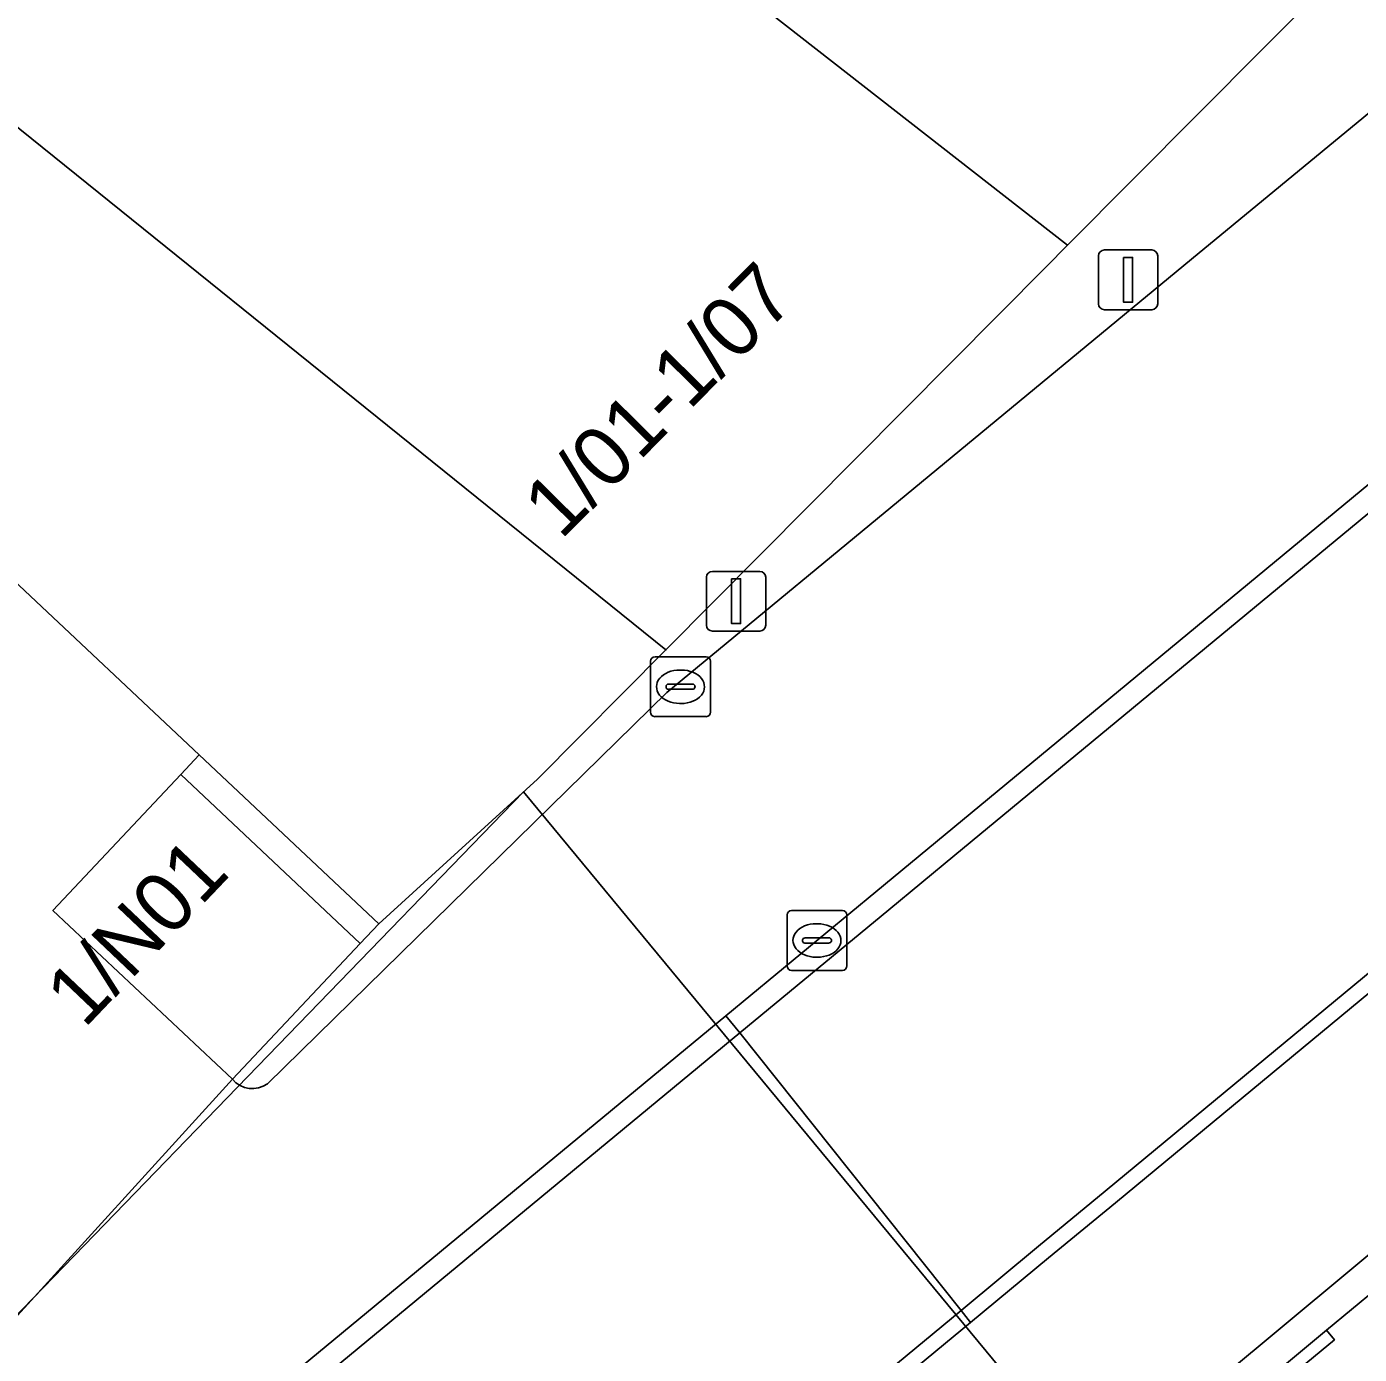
# Model space of a CAD drawing. Extents: x 161087 to 161926, y 382572 to 383873.
# Drawn here: x 161207.42 to 161229.69, y 383217.67 to 383239.88 of the extents above; entities that cross this region are included whole.
import ezdxf

# ---------------------------------------------------------------- set-up
doc = ezdxf.new("R2010")
doc.units = 0
for name, color, linetype in [('IMGEO_Erf', 7, 'Continuous'), ('IMGEO_Kolk', 7, 'Continuous'), ('IMGEO_Lichtmast', 7, 'Continuous'), ('IMGEO_Muur', 7, 'Continuous'), ('IMGEO_Pand', 7, 'Continuous'), ('IMGEO_Pand_nummerreeks', 7, 'Continuous'), ('IMGEO_Pand_overbouw', 7, 'Continuous'), ('IMGEO_Rijbaan_lokaal_gesloten', 7, 'Continuous'), ('IMGEO_Rijbaan_lokaal_open', 7, 'Continuous'), ('IMGEO_Voetgangersgebied_open', 7, 'Continuous'), ('IMGEO_Voetpad_open', 7, 'Continuous')]:
    doc.layers.add(name, color=color, linetype=linetype)

msp = doc.modelspace()

# ---------------------------------------------------------------- linework, layer by layer
at = {"layer": 'IMGEO_Erf'}
for points in [[(161187.285, 383245.785), (161184.472, 383248.162), (161181.555, 383245.048), (161204.662, 383223.405), (161203.059, 383221.694), (161206.989, 383218.014), (161210.857, 383222.272), (161207.857, 383225.096), (161209.995, 383227.369), (161210.303, 383227.697), (161207.201, 383230.617)], [(161229.182, 383240.621), (161223.163, 383245.145), (161220.044, 383241.813), (161219.036, 383240.736), (161224.816, 383236.22)]]:
    msp.add_lwpolyline(points, close=True, dxfattribs=at)
at = {"layer": 'IMGEO_Kolk'}
for p, q in [((161217.922, 383229.337), (161218.774, 383229.337)), ((161217.847, 383228.411), (161217.847, 383229.263)), ((161218.335, 383229.117), (161218.36, 383229.117)), ((161218.848, 383229.263), (161218.848, 383228.411)), ((161218.149, 383228.88), (161218.547, 383228.88)), ((161218.106, 383228.831), (161218.106, 383228.843)), ((161218.544, 383228.794), (161218.146, 383228.794)), ((161218.59, 383228.843), (161218.59, 383228.831)), ((161218.358, 383228.557), (161218.333, 383228.557)), ((161218.774, 383228.337), (161217.922, 383228.337)), ((161220.203, 383225.094), (161221.055, 383225.094)), ((161220.128, 383224.168), (161220.128, 383225.02)), ((161220.616, 383224.874), (161220.641, 383224.874)), ((161221.129, 383225.02), (161221.129, 383224.168)), ((161220.43, 383224.637), (161220.828, 383224.637)), ((161220.387, 383224.588), (161220.387, 383224.6)), ((161220.825, 383224.551), (161220.427, 383224.551)), ((161220.871, 383224.6), (161220.871, 383224.588)), ((161220.639, 383224.314), (161220.614, 383224.314)), ((161221.055, 383224.094), (161220.203, 383224.094))]:
    msp.add_line(p, q, dxfattribs=at)
for points in [[(161217.922, 383229.337), (161218.774, 383229.337)], [(161217.847, 383228.411), (161217.847, 383229.263)], [(161218.848, 383229.263), (161218.848, 383228.411)], [(161218.774, 383228.337), (161217.922, 383228.337)], [(161220.203, 383225.094), (161221.055, 383225.094)], [(161220.128, 383224.168), (161220.128, 383225.02)], [(161221.129, 383225.02), (161221.129, 383224.168)], [(161221.055, 383224.094), (161220.203, 383224.094)]]:
    msp.add_lwpolyline(points, dxfattribs=at)
for centre, radius, start, end in [((161217.924, 383229.261), 0.0765, 91.552, 178.448), ((161217.924, 383229.261), 0.0765, 91.552, 178.448), ((161218.772, 383229.261), 0.0765, 1.552, 88.448), ((161218.772, 383229.261), 0.0765, 1.552, 88.448), ((161218.146, 383228.84), 0.0403, 85.8775, 175.7526), ((161218.551, 383228.842), 0.0386, 1.7309, 96.639), ((161218.143, 383228.83), 0.0366, 178.938, 274.7102), ((161218.547, 383228.837), 0.043, 264.8664, 352.4533), ((161217.924, 383228.413), 0.0765, 181.552, 268.448), ((161217.924, 383228.413), 0.0765, 181.552, 268.448), ((161218.772, 383228.413), 0.0765, 271.552, 358.448), ((161218.772, 383228.413), 0.0765, 271.552, 358.448), ((161220.205, 383225.018), 0.0765, 91.552, 178.448), ((161220.205, 383225.018), 0.0765, 91.552, 178.448), ((161221.053, 383225.018), 0.0765, 1.552, 88.448), ((161221.053, 383225.018), 0.0765, 1.552, 88.448), ((161220.427, 383224.597), 0.0403, 85.8775, 175.7526), ((161220.832, 383224.599), 0.0386, 1.7309, 96.639), ((161220.424, 383224.587), 0.0366, 178.938, 274.7102), ((161220.828, 383224.594), 0.043, 264.8664, 352.4533), ((161220.205, 383224.17), 0.0765, 181.552, 268.448), ((161220.205, 383224.17), 0.0765, 181.552, 268.448), ((161221.053, 383224.17), 0.0765, 271.552, 358.448), ((161221.053, 383224.17), 0.0765, 271.552, 358.448)]:
    msp.add_arc(centre, radius, start, end, dxfattribs=at)
for centre, major_axis, ratio, start_param, end_param in [((161218.334, 383228.837), (-0.387, 0.002), 0.722429, 4.712389, 7.853982), ((161218.359, 383228.837), (-0.39, 0.002), 0.717154, 1.570796, 4.712389), ((161220.615, 383224.594), (-0.387, 0.002), 0.722429, 4.712389, 7.853982), ((161220.64, 383224.594), (-0.39, 0.002), 0.717154, 1.570796, 4.712389)]:
    msp.add_ellipse(centre, major_axis=major_axis, ratio=ratio, start_param=start_param, end_param=end_param, dxfattribs=at)
at = {"layer": 'IMGEO_Lichtmast'}
for p, q in [((161225.335, 383235.242), (161225.335, 383236.042)), ((161225.335, 383236.042), (161225.335, 383235.242)), ((161225.435, 383236.142), (161226.225, 383236.142)), ((161226.225, 383236.142), (161225.435, 383236.142)), ((161226.325, 383236.042), (161226.325, 383235.242)), ((161226.325, 383235.242), (161226.325, 383236.042)), ((161226.225, 383235.142), (161225.435, 383235.142)), ((161225.435, 383235.142), (161226.225, 383235.142)), ((161218.782, 383229.867), (161218.782, 383230.667)), ((161218.782, 383230.667), (161218.782, 383229.867)), ((161218.882, 383230.767), (161219.672, 383230.767)), ((161219.672, 383230.767), (161218.882, 383230.767)), ((161219.772, 383230.667), (161219.772, 383229.867)), ((161219.772, 383229.867), (161219.772, 383230.667)), ((161219.672, 383229.767), (161218.882, 383229.767)), ((161218.882, 383229.767), (161219.672, 383229.767))]:
    msp.add_line(p, q, dxfattribs=at)
for points in [[(161225.755, 383236.017), (161225.905, 383236.017), (161225.905, 383235.267), (161225.755, 383235.267), (161225.755, 383236.017)], [(161219.202, 383230.642), (161219.352, 383230.642), (161219.352, 383229.892), (161219.202, 383229.892), (161219.202, 383230.642)]]:
    msp.add_lwpolyline(points, dxfattribs=at)
for centre, start, end in [((161225.435, 383236.042), 90, 180), ((161225.435, 383236.042), 90, 180), ((161226.225, 383236.042), 0, 90), ((161226.225, 383236.042), 360, 90), ((161225.435, 383235.242), 180, 270), ((161225.435, 383235.242), 180, 270), ((161226.225, 383235.242), 270, 0), ((161226.225, 383235.242), 270, 0), ((161218.882, 383230.667), 90, 180), ((161218.882, 383230.667), 90, 180), ((161219.672, 383230.667), 0, 90), ((161219.672, 383230.667), 360, 90), ((161218.882, 383229.867), 180, 270), ((161218.882, 383229.867), 180, 270), ((161219.672, 383229.867), 270, 0), ((161219.672, 383229.867), 270, 0)]:
    msp.add_arc(centre, 0.1, start, end, dxfattribs=at)
at = {"layer": 'IMGEO_Muur'}
for points in [[(161221.831, 383225.109), (161222.932, 383226.018), (161231.99, 383233.509), (161231.755, 383233.794), (161221.615, 383225.409), (161219.108, 383223.335), (161219.338, 383223.047)], [(161224.501, 383219.286), (161225.616, 383220.208), (161235.931, 383228.744), (161235.764, 383228.946), (161225.448, 383220.404), (161224.333, 383219.481), (161223.037, 383218.408), (161223.197, 383218.207)], [(161210.179, 383215.472), (161219.338, 383223.047), (161219.108, 383223.335), (161210.242, 383216.003), (161207.789, 383213.606), (161208.039, 383213.305)], [(161223.197, 383218.207), (161223.037, 383218.408), (161211.624, 383208.958), (161211.791, 383208.768)]]:
    msp.add_lwpolyline(points, close=True, dxfattribs=at)
at = {"layer": 'IMGEO_Pand'}
for points in [[(161204.998, 383250), (161203.004, 383251.449), (161195.214, 383257.473), (161195.371, 383257.706), (161193.971, 383258.846), (161191.399, 383261.082), (161191.311, 383260.931), (161184.373, 383265.838), (161179.297, 383259.893), (161185.713, 383254.392), (161186.319, 383255.083), (161192.623, 383250), (161218.104, 383229.454), (161224.458, 383235.859), (161224.816, 383236.22), (161219.036, 383240.736), (161218.514, 383240.178)], [(161192.623, 383250), (161186.319, 383255.083), (161185.713, 383254.392), (161179.297, 383259.893), (161175.646, 383255.618), (161182.296, 383250), (161184.472, 383248.162), (161187.285, 383245.785), (161207.201, 383230.617), (161210.303, 383227.697), (161213.303, 383224.873), (161215.956, 383227.289), (161218.104, 383229.454)], [(161209.995, 383227.369), (161207.857, 383225.096), (161210.857, 383222.272), (161212.995, 383224.545)]]:
    msp.add_lwpolyline(points, close=True, dxfattribs=at)
msp.add_lwpolyline([(161254.221, 383238.815), (161229.145, 383218.076), (161229.277, 383217.916), (161227.113, 383216.127), (161228.197, 383214.816), (161214.888, 383203.681), (161215.678, 383202.854), (161218.189, 383200.227), (161217.903, 383200.032), (161218.273, 383199.528), (161218.664, 383199.808), (161220.954, 383201.444), (161227.023, 383192.911), (161226.063, 383192.108), (161243.848, 383173.6), (161247.047, 383173.276), (161266.225, 383189.236)], dxfattribs=at)
at = {"layer": 'IMGEO_Pand_overbouw'}
msp.add_lwpolyline([(161215.723, 383227.077), (161203.936, 383214.907), (161214.772, 383203.57), (161214.888, 383203.681), (161226.816, 383213.661)], close=True, dxfattribs=at)
at = {"layer": 'IMGEO_Rijbaan_lokaal_gesloten'}
for points in [[(161224.333, 383219.481), (161225.448, 383220.404), (161235.764, 383228.946), (161231.99, 383233.509), (161222.932, 383226.018), (161221.831, 383225.109), (161219.338, 383223.047), (161223.037, 383218.408)], [(161223.037, 383218.408), (161219.338, 383223.047), (161210.179, 383215.472), (161208.039, 383213.305), (161211.624, 383208.958)]]:
    msp.add_lwpolyline(points, close=True, dxfattribs=at)
at = {"layer": 'IMGEO_Rijbaan_lokaal_open'}
for points in [[(161246.378, 383246.818), (161243.755, 383249.944), (161234.929, 383242.621), (161226.887, 383235.99), (161218.121, 383228.739), (161211.442, 383222.199)], [(161206.846, 383217.304), (161205.555, 383215.938), (161207.789, 383213.606), (161210.242, 383216.003), (161219.108, 383223.335), (161221.615, 383225.409), (161231.755, 383233.794), (161234.153, 383235.777), (161238.328, 383230.728), (161235.931, 383228.744), (161225.616, 383220.208), (161224.501, 383219.286), (161223.197, 383218.207), (161211.791, 383208.768), (161213.599, 383205.802), (161225.31, 383215.556), (161253.476, 383239.012), (161253.651, 383239.165)], [(161210.857, 383222.272), (161206.989, 383218.014)]]:
    msp.add_lwpolyline(points, dxfattribs=at)
msp.add_arc((161211.189, 383222.548), 0.431, 219.7881, 305.986, dxfattribs=at)
at = {"layer": 'IMGEO_Voetgangersgebied_open'}
msp.add_lwpolyline([(161228.197, 383214.816), (161227.113, 383216.127), (161229.277, 383217.916), (161229.145, 383218.076), (161225.249, 383214.832), (161213.87, 383205.356), (161214.888, 383203.681)], close=True, dxfattribs=at)
at = {"layer": 'IMGEO_Voetpad_open'}
for points in [[(161247.761, 383246.67), (161251.617, 383249.883), (161249.636, 383252.272), (161249.488, 383252.454), (161247.265, 383250.492), (161244.464, 383253.664), (161233.972, 383245.088), (161229.182, 383240.621), (161224.816, 383236.22), (161224.458, 383235.859), (161218.104, 383229.454), (161215.956, 383227.289), (161213.303, 383224.873), (161212.995, 383224.545), (161210.857, 383222.272)], [(161226.887, 383235.99), (161234.929, 383242.621), (161243.755, 383249.944), (161246.378, 383246.818)], [(161253.651, 383239.165), (161253.476, 383239.012), (161225.31, 383215.556), (161213.599, 383205.802), (161213.87, 383205.356), (161225.249, 383214.832), (161229.145, 383218.076), (161254.221, 383238.815), (161271.644, 383217.75), (161272.41, 383218.205), (161255.801, 383238.095)], [(161211.442, 383222.199), (161218.121, 383228.739), (161226.887, 383235.99)]]:
    msp.add_lwpolyline(points, dxfattribs=at)
msp.add_lwpolyline([(161210.303, 383227.697), (161209.995, 383227.369), (161212.995, 383224.545), (161213.303, 383224.873)], close=True, dxfattribs=at)
msp.add_arc((161211.189, 383222.548), 0.431, 219.7881, 305.986, dxfattribs=at)

# ---------------------------------------------------------------- texts
at = {"layer": 'IMGEO_Pand_nummerreeks'}
for s, rotation, p in [('1/01-1/07', 45.3439, (161216.351, 383231.28)), ('1/N01', 46.4688, (161208.382, 383223.11))]:
    msp.add_text(s, height=1, rotation=rotation, dxfattribs=at).set_placement(p)

doc.saveas('drawing.dxf')
